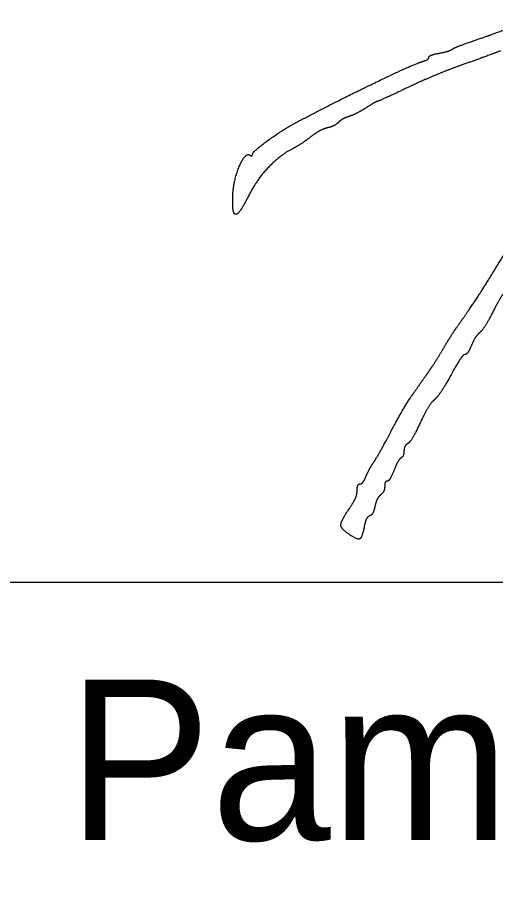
# Model space of a CAD drawing. Extents: x -37878.7 to -37844.7, y -19791.4 to -19769.4.
# Drawn here: x -37851.213 to -37850.796, y -19790.396 to -19789.636 of the extents above; entities that cross this region are included whole.
import ezdxf

# ---------------------------------------------------------------- set-up
doc = ezdxf.new("R2010")
doc.units = 0
doc.layers.add('SH_Data', color=7, linetype='Continuous')
doc.layers.add('SH_Text', color=7, linetype='Continuous')

msp = doc.modelspace()

# ---------------------------------------------------------------- linework, layer by layer
at = {"layer": 'SH_Data'}
msp.add_line((-37851.57056, -19790.1283), (-37847.54805, -19790.1283), dxfattribs=at)
for points in [[(-37850.81622, -19789.65659), (-37850.80152, -19789.65151), (-37850.79506, -19789.64915), (-37850.75982, -19789.63601)], [(-37850.83422, -19789.66376), (-37850.8329, -19789.66278), (-37850.8248, -19789.65956), (-37850.81622, -19789.65659)], [(-37850.84562, -19789.66722), (-37850.84067, -19789.6663), (-37850.83554, -19789.66474), (-37850.83422, -19789.66376)], [(-37850.79222, -19789.66526), (-37850.8008, -19789.66849), (-37850.817, -19789.6744), (-37850.82822, -19789.67838)], [(-37850.86002, -19789.67443), (-37850.85705, -19789.67356), (-37850.85462, -19789.67196), (-37850.85462, -19789.67088)], [(-37850.85462, -19789.67088), (-37850.85462, -19789.66979), (-37850.85057, -19789.66815), (-37850.84562, -19789.66722)], [(-37850.97222, -19789.72877), (-37850.942, -19789.71252), (-37850.8684, -19789.67688), (-37850.86002, -19789.67443)], [(-37850.82822, -19789.67838), (-37850.83944, -19789.68237), (-37850.8598, -19789.69092), (-37850.87345, -19789.6974)], [(-37850.87345, -19789.6974), (-37850.88711, -19789.70387), (-37850.89874, -19789.70917), (-37850.8993, -19789.70917)], [(-37850.8993, -19789.70917), (-37850.89986, -19789.70917), (-37850.90435, -19789.71171), (-37850.90927, -19789.71482)], [(-37850.90927, -19789.71482), (-37850.9142, -19789.71793), (-37850.92087, -19789.72131), (-37850.92411, -19789.72234)], [(-37850.93328, -19789.72748), (-37850.93508, -19789.72929), (-37850.93945, -19789.73147), (-37850.94299, -19789.73232)], [(-37850.92411, -19789.72234), (-37850.92735, -19789.72336), (-37850.93148, -19789.72568), (-37850.93328, -19789.72748)], [(-37851.00822, -19789.75539), (-37851.00822, -19789.75325), (-37850.98282, -19789.73447), (-37850.97222, -19789.72877)], [(-37850.94299, -19789.73232), (-37850.94653, -19789.73318), (-37850.9532, -19789.73682), (-37850.95782, -19789.7404)], [(-37850.95782, -19789.7404), (-37850.96244, -19789.74398), (-37850.96959, -19789.74864), (-37850.97371, -19789.75074)], [(-37851.02539, -19789.79326), (-37851.02529, -19789.78007), (-37851.01466, -19789.75347), (-37851.01052, -19789.75604)], [(-37851.01052, -19789.75604), (-37851.00926, -19789.75682), (-37851.00822, -19789.75652), (-37851.00822, -19789.75539)], [(-37850.97371, -19789.75074), (-37850.98413, -19789.75607), (-37851.00402, -19789.77693), (-37851.01025, -19789.78905)], [(-37851.02403, -19789.80696), (-37851.02483, -19789.80616), (-37851.02545, -19789.8), (-37851.02539, -19789.79326)], [(-37851.01025, -19789.78905), (-37851.01687, -19789.80193), (-37851.02217, -19789.80882), (-37851.02403, -19789.80696)], [(-37850.80302, -19789.86545), (-37850.79642, -19789.8548), (-37850.7865, -19789.83905), (-37850.78097, -19789.83043)], [(-37850.82477, -19789.89838), (-37850.81941, -19789.89091), (-37850.80962, -19789.87609), (-37850.80302, -19789.86545)], [(-37850.78856, -19789.876), (-37850.79022, -19789.87733), (-37850.79488, -19789.88496), (-37850.79891, -19789.89294)], [(-37850.79891, -19789.89294), (-37850.80294, -19789.90093), (-37850.808, -19789.90893), (-37850.81017, -19789.91072)], [(-37850.8415, -19789.92397), (-37850.83766, -19789.91737), (-37850.83014, -19789.90586), (-37850.82477, -19789.89838)], [(-37850.81017, -19789.91072), (-37850.81233, -19789.91252), (-37850.8156, -19789.91758), (-37850.81744, -19789.92198)], [(-37850.85455, -19789.94461), (-37850.85121, -19789.93986), (-37850.84534, -19789.93057), (-37850.8415, -19789.92397)], [(-37850.81744, -19789.92198), (-37850.81928, -19789.92638), (-37850.82184, -19789.92997), (-37850.82313, -19789.92997)], [(-37850.82313, -19789.92997), (-37850.82443, -19789.92997), (-37850.82985, -19789.93787), (-37850.83518, -19789.94753)], [(-37850.86808, -19789.96381), (-37850.86398, -19789.95801), (-37850.85789, -19789.94937), (-37850.85455, -19789.94461)], [(-37850.83518, -19789.94753), (-37850.84051, -19789.95719), (-37850.8472, -19789.96718), (-37850.85003, -19789.96973)], [(-37850.88697, -19789.99597), (-37850.88069, -19789.98409), (-37850.87219, -19789.96962), (-37850.86808, -19789.96381)], [(-37850.85003, -19789.96973), (-37850.85287, -19789.97228), (-37850.85841, -19789.98139), (-37850.86234, -19789.98997)], [(-37850.86234, -19789.98997), (-37850.86627, -19789.99855), (-37850.871, -19790.00643), (-37850.87285, -19790.00749)], [(-37850.90243, -19790.02357), (-37850.90021, -19790.02027), (-37850.89326, -19790.00785), (-37850.88697, -19789.99597)], [(-37850.87285, -19790.00749), (-37850.87471, -19790.00855), (-37850.87622, -19790.01145), (-37850.87622, -19790.01395)], [(-37850.87622, -19790.01395), (-37850.87622, -19790.01645), (-37850.87735, -19790.01918), (-37850.87873, -19790.02003)], [(-37850.90929, -19790.03617), (-37850.90773, -19790.03254), (-37850.90465, -19790.02687), (-37850.90243, -19790.02357)], [(-37850.87873, -19790.02003), (-37850.8801, -19790.02088), (-37850.88292, -19790.02581), (-37850.88499, -19790.03098)], [(-37850.88499, -19790.03098), (-37850.88705, -19790.03614), (-37850.88971, -19790.04037), (-37850.89088, -19790.04037)], [(-37850.91457, -19790.04277), (-37850.91322, -19790.04277), (-37850.91085, -19790.0398), (-37850.90929, -19790.03617)], [(-37850.91702, -19790.04844), (-37850.91702, -19790.04532), (-37850.91592, -19790.04277), (-37850.91457, -19790.04277)], [(-37850.89302, -19790.04488), (-37850.89302, -19790.04736), (-37850.89457, -19790.05067), (-37850.89647, -19790.05224)], [(-37850.89088, -19790.04037), (-37850.89206, -19790.04037), (-37850.89302, -19790.0424), (-37850.89302, -19790.04488)], [(-37850.92283, -19790.06266), (-37850.91964, -19790.05795), (-37850.91702, -19790.05155), (-37850.91702, -19790.04844)], [(-37850.89647, -19790.05224), (-37850.89837, -19790.05382), (-37850.90063, -19790.05834), (-37850.9015, -19790.0623)], [(-37850.92452, -19790.08636), (-37850.93153, -19790.08151), (-37850.93106, -19790.07478), (-37850.92283, -19790.06266)], [(-37850.9015, -19790.0623), (-37850.90237, -19790.06626), (-37850.90449, -19790.07004), (-37850.90621, -19790.0707)], [(-37850.90621, -19790.0707), (-37850.90794, -19790.07136), (-37850.91003, -19790.0755), (-37850.91085, -19790.07991)], [(-37850.91085, -19790.07991), (-37850.91268, -19790.08966), (-37850.91688, -19790.09164), (-37850.92452, -19790.08636)]]:
    msp.add_open_spline(points, degree=2, dxfattribs=at)

# ---------------------------------------------------------------- texts
at = {"layer": 'SH_Text'}
msp.add_text('Pamela Boratyn', height=0.1399997, dxfattribs=at).set_placement((-37851.16912, -19790.35331))

doc.saveas('drawing.dxf')
